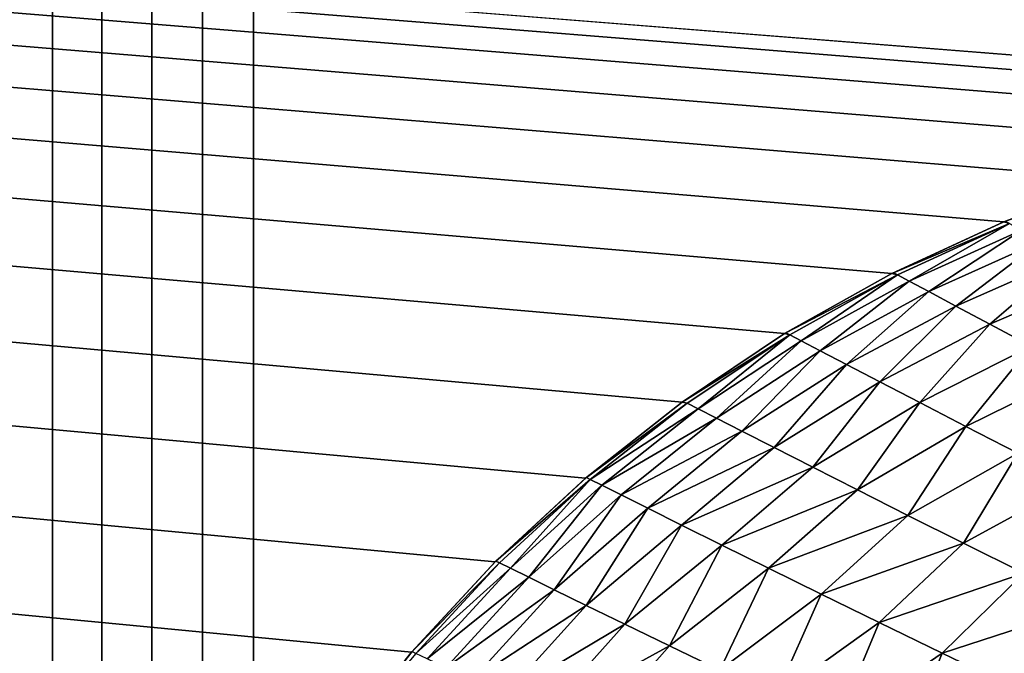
# Model space of a CAD drawing. Extents: x -226 to 226, y -900 to 900.
# Tile 484 of 656: x -181.519 to -180.388, y 895.668 to 896.395. Entities that reach past the tile are written whole.
import ezdxf

# ---------------------------------------------------------------- set-up
doc = ezdxf.new("R2010")
doc.units = 0
doc.header["$LTSCALE"] = 65.185185
for name, color, linetype in [('363', 7, 'CONTINUOUS'), ('435', 7, 'CONTINUOUS'), ('436', 7, 'CONTINUOUS'), ('489', 7, 'CONTINUOUS'), ('498', 7, 'CONTINUOUS')]:
    doc.layers.add(name, color=color, linetype=linetype)

msp = doc.modelspace()

# ---------------------------------------------------------------- linework, layer by layer
at = {"layer": '363', "color": 7, "linetype": 'CONTINUOUS'}
for points in [[(-226, 900), (-76, 900), (-76, 896.3), (-226, 900)], [(-226, 900), (-181.5, 880), (-207.5853, 880), (-226, 900)], [(-181.5, 880), (-226, 900), (-181.5, 883), (-181.5, 880)], [(-226, 900), (-180.3888, 883.237), (-181.5, 883), (-226, 900)], [(-180.3888, 883.237), (-226, 900), (-180.5172, 883.2962), (-180.3888, 883.237)], [(-180.5172, 883.2962), (-226, 900), (-180.6405, 883.3652), (-180.5172, 883.2962)], [(-180.6405, 883.3652), (-226, 900), (-180.758, 883.4438), (-180.6405, 883.3652)], [(-180.758, 883.4438), (-226, 900), (-180.869, 883.5313), (-180.758, 883.4438)], [(-180.869, 883.5313), (-226, 900), (-180.9728, 883.6272), (-180.869, 883.5313)], [(-180.9728, 883.6272), (-226, 900), (-181.0687, 883.731), (-180.9728, 883.6272)], [(-181.0687, 883.731), (-226, 900), (-181.1562, 883.842), (-181.0687, 883.731)], [(-181.1562, 883.842), (-226, 900), (-181.2348, 883.9595), (-181.1562, 883.842)], [(-181.2348, 883.9595), (-226, 900), (-181.3038, 884.0828), (-181.2348, 883.9595)], [(-181.3038, 884.0828), (-226, 900), (-181.363, 884.2112), (-181.3038, 884.0828)], [(-181.363, 884.2112), (-226, 900), (-181.4119, 884.3438), (-181.363, 884.2112)], [(-181.4119, 884.3438), (-226, 900), (-181.4503, 884.4798), (-181.4119, 884.3438)], [(-181.4503, 884.4798), (-226, 900), (-181.4778, 884.6184), (-181.4503, 884.4798)], [(-181.4778, 884.6184), (-226, 900), (-181.4945, 884.7588), (-181.4778, 884.6184)], [(-181.4945, 884.7588), (-226, 900), (-181.5, 884.9), (-181.4945, 884.7588)], [(-181.5, 884.9), (-226, 900), (-181.5, 894.5), (-181.5, 884.9)], [(-181.5, 894.5), (-226, 900), (-181.4945, 894.6412), (-181.5, 894.5)], [(-181.4945, 894.6412), (-226, 900), (-181.4778, 894.7816), (-181.4945, 894.6412)], [(-181.4778, 894.7816), (-226, 900), (-181.4503, 894.9202), (-181.4778, 894.7816)], [(-181.4503, 894.9202), (-226, 900), (-181.4119, 895.0562), (-181.4503, 894.9202)], [(-181.4119, 895.0562), (-226, 900), (-181.363, 895.1888), (-181.4119, 895.0562)], [(-181.363, 895.1888), (-226, 900), (-181.3038, 895.3172), (-181.363, 895.1888)], [(-181.3038, 895.3172), (-226, 900), (-181.2348, 895.4405), (-181.3038, 895.3172)], [(-181.2348, 895.4405), (-226, 900), (-181.1562, 895.558), (-181.2348, 895.4405)], [(-181.1562, 895.558), (-226, 900), (-181.0687, 895.669), (-181.1562, 895.558)], [(-181.0687, 895.669), (-226, 900), (-180.9728, 895.7728), (-181.0687, 895.669)], [(-180.9728, 895.7728), (-226, 900), (-180.869, 895.8687), (-180.9728, 895.7728)], [(-180.869, 895.8687), (-226, 900), (-180.758, 895.9562), (-180.869, 895.8687)], [(-180.758, 895.9562), (-226, 900), (-180.6405, 896.0348), (-180.758, 895.9562)], [(-180.6405, 896.0348), (-226, 900), (-180.5172, 896.1038), (-180.6405, 896.0348)], [(-180.5172, 896.1038), (-226, 900), (-180.3888, 896.163), (-180.5172, 896.1038)], [(-180.3888, 896.163), (-226, 900), (-180.2562, 896.2119), (-180.3888, 896.163)], [(-180.2562, 896.2119), (-226, 900), (-180.1202, 896.2503), (-180.2562, 896.2119)], [(-180.1202, 896.2503), (-226, 900), (-179.9816, 896.2778), (-180.1202, 896.2503)], [(-179.9816, 896.2778), (-226, 900), (-179.8412, 896.2945), (-179.9816, 896.2778)], [(-179.8412, 896.2945), (-226, 900), (-179.7, 896.3), (-179.8412, 896.2945)], [(-179.7, 896.3), (-226, 900), (-76, 896.3), (-179.7, 896.3)]]:
    msp.add_3dface(points, dxfattribs=at)
at = {"layer": '435', "color": 7, "linetype": 'CONTINUOUS'}
for points in [[(-177.25, 900, 1.9), (-181.25, 900, 1.9), (-181.25, 0, 1.9), (-177.25, 900, 1.9)], [(-177.25, 0, 1.9), (-177.25, 900, 1.9), (-181.25, 0, 1.9), (-177.25, 0, 1.9)]]:
    msp.add_3dface(points, dxfattribs=at)
at = {"layer": '436', "color": 7, "linetype": 'CONTINUOUS'}
for points in [[(-181.7371, 900, 2.0797), (-182, 0, 2.65), (-181.25, 0, 1.9), (-181.7371, 900, 2.0797)], [(-181.6908, 900, 2.0432), (-181.7371, 900, 2.0797), (-181.25, 0, 1.9), (-181.6908, 900, 2.0432)], [(-181.6419, 900, 2.0105), (-181.6908, 900, 2.0432), (-181.25, 0, 1.9), (-181.6419, 900, 2.0105)], [(-181.5905, 900, 1.9817), (-181.6419, 900, 2.0105), (-181.25, 0, 1.9), (-181.5905, 900, 1.9817)], [(-181.537, 900, 1.9571), (-181.5905, 900, 1.9817), (-181.25, 0, 1.9), (-181.537, 900, 1.9571)], [(-181.4818, 900, 1.9367), (-181.537, 900, 1.9571), (-181.25, 0, 1.9), (-181.4818, 900, 1.9367)], [(-181.4251, 900, 1.9207), (-181.4818, 900, 1.9367), (-181.25, 0, 1.9), (-181.4251, 900, 1.9207)], [(-181.3673, 900, 1.9092), (-181.4251, 900, 1.9207), (-181.25, 0, 1.9), (-181.3673, 900, 1.9092)], [(-181.3088, 900, 1.9023), (-181.3673, 900, 1.9092), (-181.25, 0, 1.9), (-181.3088, 900, 1.9023)], [(-181.25, 900, 1.9), (-181.3088, 900, 1.9023), (-181.25, 0, 1.9), (-181.25, 900, 1.9)]]:
    msp.add_3dface(points, dxfattribs=at)
at = {"layer": '489', "color": 7, "linetype": 'CONTINUOUS'}
for points in [[(-180.3888, 896.163), (-180.2562, 896.2119), (-180.3888, 896.163, -20.3), (-180.3888, 896.163)], [(-180.3888, 896.163, -20.3), (-180.2562, 896.2119), (-180.387, 896.1637, -20.3), (-180.3888, 896.163, -20.3)], [(-180.5172, 896.1038), (-180.3888, 896.163), (-180.5172, 896.1038, -20.3), (-180.5172, 896.1038)], [(-180.5172, 896.1038, -20.3), (-180.3888, 896.163), (-180.5155, 896.1046, -20.3), (-180.5172, 896.1038, -20.3)], [(-180.5155, 896.1046, -20.3), (-180.3888, 896.163), (-180.3888, 896.163, -20.3), (-180.5155, 896.1046, -20.3)], [(-180.6405, 896.0348), (-180.5172, 896.1038), (-180.6405, 896.0348, -20.3), (-180.6405, 896.0348)], [(-180.6405, 896.0348, -20.3), (-180.5172, 896.1038), (-180.6391, 896.0356, -20.3), (-180.6405, 896.0348, -20.3)], [(-180.6391, 896.0356, -20.3), (-180.5172, 896.1038), (-180.5172, 896.1038, -20.3), (-180.6391, 896.0356, -20.3)], [(-180.758, 895.9562), (-180.6405, 896.0348), (-180.758, 895.9562, -20.3), (-180.758, 895.9562)], [(-180.758, 895.9562, -20.3), (-180.6405, 896.0348), (-180.6405, 896.0348, -20.3), (-180.758, 895.9562, -20.3)], [(-180.869, 895.8687), (-180.758, 895.9562), (-180.8679, 895.8696, -20.3), (-180.869, 895.8687)], [(-180.8679, 895.8696, -20.3), (-180.758, 895.9562), (-180.758, 895.9562, -20.3), (-180.8679, 895.8696, -20.3)], [(-180.9719, 895.7737, -20.3), (-180.869, 895.8687), (-180.8679, 895.8696, -20.3), (-180.9719, 895.7737, -20.3)], [(-180.9728, 895.7728), (-180.869, 895.8687), (-180.9719, 895.7737, -20.3), (-180.9728, 895.7728)], [(-181.0687, 895.669), (-180.9728, 895.7728), (-181.068, 895.6699, -20.3), (-181.0687, 895.669)], [(-181.068, 895.6699, -20.3), (-180.9728, 895.7728), (-180.9719, 895.7737, -20.3), (-181.068, 895.6699, -20.3)], [(-181.1562, 895.558), (-181.0687, 895.669), (-181.1556, 895.5588, -20.3), (-181.1562, 895.558)], [(-181.1556, 895.5588, -20.3), (-181.0687, 895.669), (-181.068, 895.6699, -20.3), (-181.1556, 895.5588, -20.3)]]:
    msp.add_3dface(points, dxfattribs=at)
at = {"layer": '498', "color": 7, "linetype": 'CONTINUOUS'}
for points in [[(-180.5155, 896.1046, -20.3), (-180.3888, 896.163, -20.3), (-180.3824, 896.1612, -20.4498), (-180.5155, 896.1046, -20.3)], [(-180.3888, 896.163, -20.3), (-180.387, 896.1637, -20.3), (-180.3824, 896.1612, -20.4498), (-180.3888, 896.163, -20.3)], [(-180.511, 896.1022, -20.451), (-180.5155, 896.1046, -20.3), (-180.3824, 896.1612, -20.4498), (-180.511, 896.1022, -20.451)], [(-180.4974, 896.0949, -20.6009), (-180.511, 896.1022, -20.451), (-180.3824, 896.1612, -20.4498), (-180.4974, 896.0949, -20.6009)], [(-180.3685, 896.1536, -20.5985), (-180.4974, 896.0949, -20.6009), (-180.3824, 896.1612, -20.4498), (-180.3685, 896.1536, -20.5985)], [(-180.475, 896.0829, -20.7489), (-180.4974, 896.0949, -20.6009), (-180.3685, 896.1536, -20.5985), (-180.475, 896.0829, -20.7489)], [(-180.3456, 896.141, -20.7451), (-180.475, 896.0829, -20.7489), (-180.3685, 896.1536, -20.5985), (-180.3456, 896.141, -20.7451)], [(-180.4439, 896.0663, -20.8939), (-180.475, 896.0829, -20.7489), (-180.3456, 896.141, -20.7451), (-180.4439, 896.0663, -20.8939)], [(-180.3139, 896.1237, -20.8886), (-180.4439, 896.0663, -20.8939), (-180.3456, 896.141, -20.7451), (-180.3139, 896.1237, -20.8886)], [(-180.4047, 896.0454, -21.0351), (-180.4439, 896.0663, -20.8939), (-180.3139, 896.1237, -20.8886), (-180.4047, 896.0454, -21.0351)], [(-180.2739, 896.1019, -21.0281), (-180.4047, 896.0454, -21.0351), (-180.3139, 896.1237, -20.8886), (-180.2739, 896.1019, -21.0281)], [(-180.6391, 896.0356, -20.3), (-180.5172, 896.1038, -20.3), (-180.511, 896.1022, -20.451), (-180.6391, 896.0356, -20.3)], [(-180.6346, 896.0333, -20.4512), (-180.6391, 896.0356, -20.3), (-180.511, 896.1022, -20.451), (-180.6346, 896.0333, -20.4512)], [(-180.6214, 896.0264, -20.6015), (-180.6346, 896.0333, -20.4512), (-180.511, 896.1022, -20.451), (-180.6214, 896.0264, -20.6015)], [(-180.4974, 896.0949, -20.6009), (-180.6214, 896.0264, -20.6015), (-180.511, 896.1022, -20.451), (-180.4974, 896.0949, -20.6009)], [(-180.5172, 896.1038, -20.3), (-180.5155, 896.1046, -20.3), (-180.511, 896.1022, -20.451), (-180.5172, 896.1038, -20.3)], [(-180.3576, 896.0204, -21.1718), (-180.4047, 896.0454, -21.0351), (-180.2739, 896.1019, -21.0281), (-180.3576, 896.0204, -21.1718)], [(-180.5996, 896.015, -20.7498), (-180.6214, 896.0264, -20.6015), (-180.4974, 896.0949, -20.6009), (-180.5996, 896.015, -20.7498)], [(-180.475, 896.0829, -20.7489), (-180.5996, 896.015, -20.7498), (-180.4974, 896.0949, -20.6009), (-180.475, 896.0829, -20.7489)], [(-180.5694, 895.9992, -20.8955), (-180.5996, 896.015, -20.7498), (-180.475, 896.0829, -20.7489), (-180.5694, 895.9992, -20.8955)], [(-180.4439, 896.0663, -20.8939), (-180.5694, 895.9992, -20.8955), (-180.475, 896.0829, -20.7489), (-180.4439, 896.0663, -20.8939)], [(-180.5313, 895.9793, -21.0375), (-180.5694, 895.9992, -20.8955), (-180.4439, 896.0663, -20.8939), (-180.5313, 895.9793, -21.0375)], [(-180.4047, 896.0454, -21.0351), (-180.5313, 895.9793, -21.0375), (-180.4439, 896.0663, -20.8939), (-180.4047, 896.0454, -21.0351)], [(-180.4854, 895.9555, -21.1753), (-180.5313, 895.9793, -21.0375), (-180.4047, 896.0454, -21.0351), (-180.4854, 895.9555, -21.1753)], [(-180.3576, 896.0204, -21.1718), (-180.4854, 895.9555, -21.1753), (-180.4047, 896.0454, -21.0351), (-180.3576, 896.0204, -21.1718)], [(-180.758, 895.9562, -20.3), (-180.6405, 896.0348, -20.3), (-180.6346, 896.0333, -20.4512), (-180.758, 895.9562, -20.3)], [(-180.7525, 895.955, -20.4507), (-180.758, 895.9562, -20.3), (-180.6346, 896.0333, -20.4512), (-180.7525, 895.955, -20.4507)], [(-180.7398, 895.9484, -20.6005), (-180.7525, 895.955, -20.4507), (-180.6346, 896.0333, -20.4512), (-180.7398, 895.9484, -20.6005)], [(-180.6214, 896.0264, -20.6015), (-180.7398, 895.9484, -20.6005), (-180.6346, 896.0333, -20.4512), (-180.6214, 896.0264, -20.6015)], [(-180.6405, 896.0348, -20.3), (-180.6391, 896.0356, -20.3), (-180.6346, 896.0333, -20.4512), (-180.6405, 896.0348, -20.3)], [(-180.7187, 895.9376, -20.7486), (-180.7398, 895.9484, -20.6005), (-180.6214, 896.0264, -20.6015), (-180.7187, 895.9376, -20.7486)], [(-180.5996, 896.015, -20.7498), (-180.7187, 895.9376, -20.7486), (-180.6214, 896.0264, -20.6015), (-180.5996, 896.015, -20.7498)], [(-180.4325, 895.9282, -21.3082), (-180.4854, 895.9555, -21.1753), (-180.3576, 896.0204, -21.1718), (-180.4325, 895.9282, -21.3082)], [(-180.3034, 895.9917, -21.3033), (-180.4325, 895.9282, -21.3082), (-180.3576, 896.0204, -21.1718), (-180.3034, 895.9917, -21.3033)], [(-180.6895, 895.9227, -20.8941), (-180.7187, 895.9376, -20.7486), (-180.5996, 896.015, -20.7498), (-180.6895, 895.9227, -20.8941)], [(-180.5694, 895.9992, -20.8955), (-180.6895, 895.9227, -20.8941), (-180.5996, 896.015, -20.7498), (-180.5694, 895.9992, -20.8955)], [(-180.6526, 895.9039, -21.0363), (-180.6895, 895.9227, -20.8941), (-180.5694, 895.9992, -20.8955), (-180.6526, 895.9039, -21.0363)], [(-180.5313, 895.9793, -21.0375), (-180.6526, 895.9039, -21.0363), (-180.5694, 895.9992, -20.8955), (-180.5313, 895.9793, -21.0375)], [(-180.3729, 895.8975, -21.4356), (-180.4325, 895.9282, -21.3082), (-180.3034, 895.9917, -21.3033), (-180.3729, 895.8975, -21.4356)], [(-180.6082, 895.8813, -21.1745), (-180.6526, 895.9039, -21.0363), (-180.5313, 895.9793, -21.0375), (-180.6082, 895.8813, -21.1745)], [(-180.4854, 895.9555, -21.1753), (-180.6082, 895.8813, -21.1745), (-180.5313, 895.9793, -21.0375), (-180.4854, 895.9555, -21.1753)], [(-180.8679, 895.8696, -20.3), (-180.758, 895.9562, -20.3), (-180.7525, 895.955, -20.4507), (-180.8679, 895.8696, -20.3)], [(-180.8635, 895.8674, -20.4561), (-180.8679, 895.8696, -20.3), (-180.7525, 895.955, -20.4507), (-180.8635, 895.8674, -20.4561)], [(-180.7398, 895.9484, -20.6005), (-180.8635, 895.8674, -20.4561), (-180.7525, 895.955, -20.4507), (-180.7398, 895.9484, -20.6005)], [(-180.8502, 895.8607, -20.6112), (-180.8635, 895.8674, -20.4561), (-180.7398, 895.9484, -20.6005), (-180.8502, 895.8607, -20.6112)], [(-180.7187, 895.9376, -20.7486), (-180.8502, 895.8607, -20.6112), (-180.7398, 895.9484, -20.6005), (-180.7187, 895.9376, -20.7486)], [(-180.5569, 895.8554, -21.3081), (-180.6082, 895.8813, -21.1745), (-180.4854, 895.9555, -21.1753), (-180.5569, 895.8554, -21.3081)], [(-180.4325, 895.9282, -21.3082), (-180.5569, 895.8554, -21.3081), (-180.4854, 895.9555, -21.1753), (-180.4325, 895.9282, -21.3082)], [(-180.8281, 895.8497, -20.7646), (-180.8502, 895.8607, -20.6112), (-180.7187, 895.9376, -20.7486), (-180.8281, 895.8497, -20.7646)], [(-180.6895, 895.9227, -20.8941), (-180.8281, 895.8497, -20.7646), (-180.7187, 895.9376, -20.7486), (-180.6895, 895.9227, -20.8941)], [(-180.499, 895.8262, -21.4367), (-180.5569, 895.8554, -21.3081), (-180.4325, 895.9282, -21.3082), (-180.499, 895.8262, -21.4367)], [(-180.3729, 895.8975, -21.4356), (-180.499, 895.8262, -21.4367), (-180.4325, 895.9282, -21.3082), (-180.3729, 895.8975, -21.4356)], [(-180.7976, 895.8344, -20.9152), (-180.8281, 895.8497, -20.7646), (-180.6895, 895.9227, -20.8941), (-180.7976, 895.8344, -20.9152)], [(-180.6526, 895.9039, -21.0363), (-180.7976, 895.8344, -20.9152), (-180.6895, 895.9227, -20.8941), (-180.6526, 895.9039, -21.0363)], [(-180.759, 895.8151, -21.0624), (-180.7976, 895.8344, -20.9152), (-180.6526, 895.9039, -21.0363), (-180.759, 895.8151, -21.0624)], [(-180.6082, 895.8813, -21.1745), (-180.759, 895.8151, -21.0624), (-180.6526, 895.9039, -21.0363), (-180.6082, 895.8813, -21.1745)], [(-180.4352, 895.7942, -21.5597), (-180.499, 895.8262, -21.4367), (-180.3729, 895.8975, -21.4356), (-180.4352, 895.7942, -21.5597)], [(-180.3073, 895.8638, -21.5572), (-180.4352, 895.7942, -21.5597), (-180.3729, 895.8975, -21.4356), (-180.3073, 895.8638, -21.5572)], [(-180.7126, 895.7921, -21.2054), (-180.759, 895.8151, -21.0624), (-180.6082, 895.8813, -21.1745), (-180.7126, 895.7921, -21.2054)], [(-180.5569, 895.8554, -21.3081), (-180.7126, 895.7921, -21.2054), (-180.6082, 895.8813, -21.1745), (-180.5569, 895.8554, -21.3081)], [(-180.9719, 895.7737, -20.3), (-180.8679, 895.8696, -20.3), (-180.8635, 895.8674, -20.4561), (-180.9719, 895.7737, -20.3)], [(-180.9677, 895.7716, -20.4538), (-180.9719, 895.7737, -20.3), (-180.8635, 895.8674, -20.4561), (-180.9677, 895.7716, -20.4538)], [(-180.955, 895.7654, -20.6068), (-180.9677, 895.7716, -20.4538), (-180.8635, 895.8674, -20.4561), (-180.955, 895.7654, -20.6068)], [(-180.8502, 895.8607, -20.6112), (-180.955, 895.7654, -20.6068), (-180.8635, 895.8674, -20.4561), (-180.8502, 895.8607, -20.6112)], [(-180.934, 895.7551, -20.7582), (-180.955, 895.7654, -20.6068), (-180.8502, 895.8607, -20.6112), (-180.934, 895.7551, -20.7582)], [(-180.8281, 895.8497, -20.7646), (-180.934, 895.7551, -20.7582), (-180.8502, 895.8607, -20.6112), (-180.8281, 895.8497, -20.7646)], [(-180.3658, 895.7597, -21.6769), (-180.4352, 895.7942, -21.5597), (-180.3073, 895.8638, -21.5572), (-180.3658, 895.7597, -21.6769)], [(-180.905, 895.7408, -20.9071), (-180.934, 895.7551, -20.7582), (-180.8281, 895.8497, -20.7646), (-180.905, 895.7408, -20.9071)], [(-180.7976, 895.8344, -20.9152), (-180.905, 895.7408, -20.9071), (-180.8281, 895.8497, -20.7646), (-180.7976, 895.8344, -20.9152)], [(-180.659, 895.7656, -21.3436), (-180.7126, 895.7921, -21.2054), (-180.5569, 895.8554, -21.3081), (-180.659, 895.7656, -21.3436)], [(-180.499, 895.8262, -21.4367), (-180.659, 895.7656, -21.3436), (-180.5569, 895.8554, -21.3081), (-180.499, 895.8262, -21.4367)], [(-180.8682, 895.7229, -21.0528), (-180.905, 895.7408, -20.9071), (-180.7976, 895.8344, -20.9152), (-180.8682, 895.7229, -21.0528)], [(-180.759, 895.8151, -21.0624), (-180.8682, 895.7229, -21.0528), (-180.7976, 895.8344, -20.9152), (-180.759, 895.8151, -21.0624)], [(-180.5986, 895.7359, -21.4765), (-180.659, 895.7656, -21.3436), (-180.499, 895.8262, -21.4367), (-180.5986, 895.7359, -21.4765)], [(-180.4352, 895.7942, -21.5597), (-180.5986, 895.7359, -21.4765), (-180.499, 895.8262, -21.4367), (-180.4352, 895.7942, -21.5597)], [(-180.8239, 895.7013, -21.1947), (-180.8682, 895.7229, -21.0528), (-180.759, 895.8151, -21.0624), (-180.8239, 895.7013, -21.1947)], [(-180.7126, 895.7921, -21.2054), (-180.8239, 895.7013, -21.1947), (-180.759, 895.8151, -21.0624), (-180.7126, 895.7921, -21.2054)], [(-180.7727, 895.6765, -21.3322), (-180.8239, 895.7013, -21.1947), (-180.7126, 895.7921, -21.2054), (-180.7727, 895.6765, -21.3322)], [(-180.659, 895.7656, -21.3436), (-180.7727, 895.6765, -21.3322), (-180.7126, 895.7921, -21.2054), (-180.659, 895.7656, -21.3436)], [(-180.5319, 895.7032, -21.6037), (-180.5986, 895.7359, -21.4765), (-180.4352, 895.7942, -21.5597), (-180.5319, 895.7032, -21.6037)], [(-180.3658, 895.7597, -21.6769), (-180.5319, 895.7032, -21.6037), (-180.4352, 895.7942, -21.5597), (-180.3658, 895.7597, -21.6769)], [(-181.068, 895.6699, -20.3), (-180.9719, 895.7737, -20.3), (-180.9677, 895.7716, -20.4538), (-181.068, 895.6699, -20.3)], [(-181.0637, 895.6678, -20.457), (-181.068, 895.6699, -20.3), (-180.9677, 895.7716, -20.4538), (-181.0637, 895.6678, -20.457)], [(-180.955, 895.7654, -20.6068), (-181.0637, 895.6678, -20.457), (-180.9677, 895.7716, -20.4538), (-180.955, 895.7654, -20.6068)], [(-181.0507, 895.6615, -20.6131), (-181.0637, 895.6678, -20.457), (-180.955, 895.7654, -20.6068), (-181.0507, 895.6615, -20.6131)], [(-180.934, 895.7551, -20.7582), (-181.0507, 895.6615, -20.6131), (-180.955, 895.7654, -20.6068), (-180.934, 895.7551, -20.7582)], [(-180.7149, 895.6486, -21.4648), (-180.7727, 895.6765, -21.3322), (-180.659, 895.7656, -21.3436), (-180.7149, 895.6486, -21.4648)], [(-180.5986, 895.7359, -21.4765), (-180.7149, 895.6486, -21.4648), (-180.659, 895.7656, -21.3436), (-180.5986, 895.7359, -21.4765)], [(-180.4596, 895.668, -21.7248), (-180.5319, 895.7032, -21.6037), (-180.3658, 895.7597, -21.6769), (-180.4596, 895.668, -21.7248)], [(-180.2914, 895.7228, -21.788), (-180.4596, 895.668, -21.7248), (-180.3658, 895.7597, -21.6769), (-180.2914, 895.7228, -21.788)], [(-181.0293, 895.6512, -20.7676), (-181.0507, 895.6615, -20.6131), (-180.934, 895.7551, -20.7582), (-181.0293, 895.6512, -20.7676)], [(-180.905, 895.7408, -20.9071), (-181.0293, 895.6512, -20.7676), (-180.934, 895.7551, -20.7582), (-180.905, 895.7408, -20.9071)], [(-180.9996, 895.637, -20.9195), (-181.0293, 895.6512, -20.7676), (-180.905, 895.7408, -20.9071), (-180.9996, 895.637, -20.9195)], [(-180.8682, 895.7229, -21.0528), (-180.9996, 895.637, -20.9195), (-180.905, 895.7408, -20.9071), (-180.8682, 895.7229, -21.0528)], [(-180.6509, 895.618, -21.5922), (-180.7149, 895.6486, -21.4648), (-180.5986, 895.7359, -21.4765), (-180.6509, 895.618, -21.5922)], [(-180.5319, 895.7032, -21.6037), (-180.6509, 895.618, -21.5922), (-180.5986, 895.7359, -21.4765), (-180.5319, 895.7032, -21.6037)], [(-180.962, 895.619, -21.0683), (-180.9996, 895.637, -20.9195), (-180.8682, 895.7229, -21.0528), (-180.962, 895.619, -21.0683)], [(-180.8239, 895.7013, -21.1947), (-180.962, 895.619, -21.0683), (-180.8682, 895.7229, -21.0528), (-180.8239, 895.7013, -21.1947)], [(-180.382, 895.6304, -21.8396), (-180.4596, 895.668, -21.7248), (-180.2914, 895.7228, -21.788), (-180.382, 895.6304, -21.8396)], [(-180.9167, 895.5974, -21.2132), (-180.962, 895.619, -21.0683), (-180.8239, 895.7013, -21.1947), (-180.9167, 895.5974, -21.2132)], [(-180.7727, 895.6765, -21.3322), (-180.9167, 895.5974, -21.2132), (-180.8239, 895.7013, -21.1947), (-180.7727, 895.6765, -21.3322)], [(-180.5814, 895.5848, -21.714), (-180.6509, 895.618, -21.5922), (-180.5319, 895.7032, -21.6037), (-180.5814, 895.5848, -21.714)], [(-180.4596, 895.668, -21.7248), (-180.5814, 895.5848, -21.714), (-180.5319, 895.7032, -21.6037), (-180.4596, 895.668, -21.7248)], [(-181.1556, 895.5588, -20.3), (-181.068, 895.6699, -20.3), (-181.0637, 895.6678, -20.457), (-181.1556, 895.5588, -20.3)], [(-180.8643, 895.5726, -21.3536), (-180.9167, 895.5974, -21.2132), (-180.7727, 895.6765, -21.3322), (-180.8643, 895.5726, -21.3536)], [(-180.7149, 895.6486, -21.4648), (-180.8643, 895.5726, -21.3536), (-180.7727, 895.6765, -21.3322), (-180.7149, 895.6486, -21.4648)], [(-180.5067, 895.5494, -21.8299), (-180.5814, 895.5848, -21.714), (-180.4596, 895.668, -21.7248), (-180.5067, 895.5494, -21.8299)], [(-180.382, 895.6304, -21.8396), (-180.5067, 895.5494, -21.8299), (-180.4596, 895.668, -21.7248), (-180.382, 895.6304, -21.8396)]]:
    msp.add_3dface(points, dxfattribs=at)

doc.saveas('drawing.dxf')
